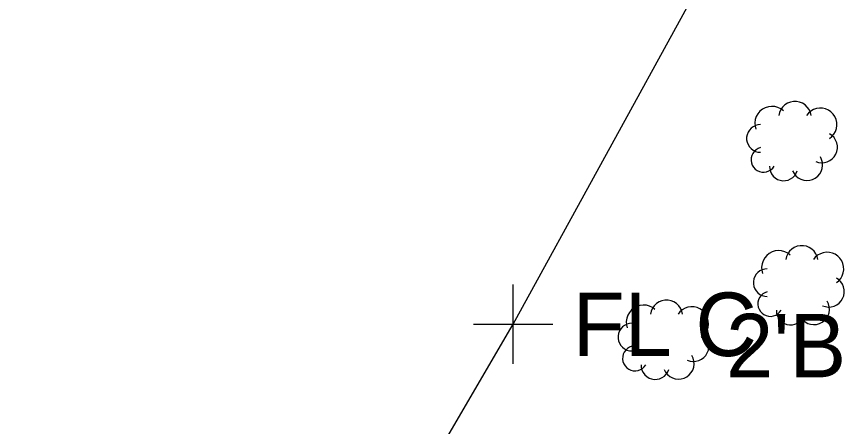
# Model space of a CAD drawing. Extents: x 1363693 to 1365209, y 422201 to 424153.
# Drawn here: x 1364094.28 to 1364115.18, y 422853.53 to 422863.86 of the extents above; entities that cross this region are included whole.
import ezdxf

# ---------------------------------------------------------------- set-up
doc = ezdxf.new("R2010")
doc.units = 0
for name, color, linetype in [('RD_X_Fence', 7, 'Continuous'), ('SV_X_Shot_Marker', 7, 'Continuous'), ('VG_X_Cells', 7, 'Continuous'), ('VG_X_Text', 7, 'Continuous')]:
    doc.layers.add(name, color=color, linetype=linetype)

msp = doc.modelspace()

# ---------------------------------------------------------------- linework, layer by layer
at = {"layer": 'RD_X_Fence'}
for p, q in [((1364106.787, 422856.103), (1364118.947, 422878.272)), ((1364094.282, 422834.733), (1364106.787, 422856.103))]:
    msp.add_line(p, q, dxfattribs=at)
at = {"layer": 'SV_X_Shot_Marker'}
for p, q in [((1364106.787, 422855.103), (1364106.787, 422857.103)), ((1364105.787, 422856.103), (1364107.787, 422856.103))]:
    msp.add_line(p, q, dxfattribs=at)
at = {"layer": 'VG_X_Cells'}
for points in [[(1364114.292, 422861.369), (1364114.273, 422861.444), (1364114.241, 422861.515), (1364114.196, 422861.579), (1364114.139, 422861.633), (1364114.074, 422861.675), (1364114.001, 422861.704), (1364113.925, 422861.719), (1364113.846, 422861.719), (1364113.77, 422861.704), (1364113.697, 422861.675), (1364113.632, 422861.633), (1364113.575, 422861.579), (1364113.53, 422861.515), (1364113.497, 422861.444), (1364113.479, 422861.369)], [(1364113.595, 422861.485), (1364113.53, 422861.534), (1364113.457, 422861.569), (1364113.378, 422861.591), (1364113.296, 422861.597), (1364113.215, 422861.587), (1364113.137, 422861.563), (1364113.066, 422861.524), (1364113.002, 422861.473), (1364112.95, 422861.41), (1364112.91, 422861.339), (1364112.884, 422861.262), (1364112.874, 422861.181), (1364112.879, 422861.099), (1364112.899, 422861.02)], [(1364114.756, 422860.788), (1364114.817, 422860.837), (1364114.867, 422860.896), (1364114.906, 422860.964), (1364114.931, 422861.038), (1364114.942, 422861.114), (1364114.939, 422861.192), (1364114.921, 422861.268), (1364114.89, 422861.339), (1364114.846, 422861.404), (1364114.791, 422861.459), (1364114.727, 422861.502), (1364114.656, 422861.534), (1364114.58, 422861.551), (1364114.502, 422861.554), (1364114.425, 422861.543), (1364114.352, 422861.518), (1364114.284, 422861.479), (1364114.225, 422861.429), (1364114.176, 422861.369)], [(1364113.015, 422861.136), (1364112.951, 422861.13), (1364112.889, 422861.113), (1364112.831, 422861.084), (1364112.78, 422861.045), (1364112.737, 422860.998), (1364112.703, 422860.943), (1364112.68, 422860.883), (1364112.668, 422860.82), (1364112.668, 422860.756), (1364112.68, 422860.693), (1364112.703, 422860.633), (1364112.737, 422860.578), (1364112.78, 422860.531), (1364112.831, 422860.492), (1364112.889, 422860.463), (1364112.951, 422860.446), (1364113.015, 422860.44)], [(1364114.408, 422860.207), (1364114.478, 422860.184), (1364114.552, 422860.174), (1364114.626, 422860.179), (1364114.698, 422860.197), (1364114.765, 422860.229), (1364114.824, 422860.273), (1364114.875, 422860.327), (1364114.914, 422860.39), (1364114.941, 422860.459), (1364114.954, 422860.532), (1364114.953, 422860.606), (1364114.938, 422860.679), (1364114.91, 422860.747), (1364114.869, 422860.809), (1364114.817, 422860.862), (1364114.756, 422860.904)], [(1364113.015, 422860.556), (1364112.957, 422860.535), (1364112.904, 422860.503), (1364112.859, 422860.461), (1364112.823, 422860.411), (1364112.797, 422860.356), (1364112.782, 422860.296), (1364112.78, 422860.235), (1364112.789, 422860.174), (1364112.81, 422860.116), (1364112.842, 422860.064), (1364112.884, 422860.018), (1364112.933, 422859.982), (1364112.989, 422859.956), (1364113.049, 422859.941), (1364113.11, 422859.938), (1364113.171, 422859.948), (1364113.229, 422859.969), (1364113.281, 422860), (1364113.327, 422860.042), (1364113.363, 422860.091)], [(1364113.827, 422859.975), (1364113.862, 422859.908), (1364113.91, 422859.848), (1364113.967, 422859.799), (1364114.034, 422859.762), (1364114.106, 422859.739), (1364114.181, 422859.73), (1364114.257, 422859.735), (1364114.33, 422859.756), (1364114.398, 422859.789), (1364114.458, 422859.836), (1364114.508, 422859.893), (1364114.546, 422859.959), (1364114.571, 422860.031), (1364114.581, 422860.106), (1364114.576, 422860.182), (1364114.557, 422860.255), (1364114.524, 422860.324)], [(1364113.247, 422860.091), (1364113.251, 422860.023), (1364113.268, 422859.957), (1364113.297, 422859.895), (1364113.337, 422859.839), (1364113.388, 422859.793), (1364113.446, 422859.757), (1364113.51, 422859.733), (1364113.578, 422859.722), (1364113.647, 422859.724), (1364113.713, 422859.739), (1364113.776, 422859.766), (1364113.832, 422859.805), (1364113.88, 422859.854), (1364113.918, 422859.912), (1364113.944, 422859.975)], [(1364114.464, 422857.734), (1364114.445, 422857.809), (1364114.413, 422857.88), (1364114.368, 422857.944), (1364114.311, 422857.998), (1364114.246, 422858.04), (1364114.173, 422858.069), (1364114.097, 422858.084), (1364114.018, 422858.084), (1364113.942, 422858.069), (1364113.869, 422858.04), (1364113.804, 422857.998), (1364113.747, 422857.944), (1364113.702, 422857.88), (1364113.669, 422857.809), (1364113.651, 422857.734)], [(1364113.767, 422857.85), (1364113.702, 422857.899), (1364113.629, 422857.934), (1364113.55, 422857.956), (1364113.468, 422857.962), (1364113.387, 422857.952), (1364113.309, 422857.928), (1364113.238, 422857.889), (1364113.174, 422857.838), (1364113.122, 422857.775), (1364113.082, 422857.704), (1364113.056, 422857.627), (1364113.046, 422857.546), (1364113.051, 422857.464), (1364113.071, 422857.385)], [(1364114.928, 422857.153), (1364114.989, 422857.202), (1364115.039, 422857.261), (1364115.078, 422857.329), (1364115.103, 422857.403), (1364115.114, 422857.479), (1364115.111, 422857.557), (1364115.093, 422857.633), (1364115.062, 422857.704), (1364115.018, 422857.769), (1364114.963, 422857.824), (1364114.899, 422857.867), (1364114.828, 422857.899), (1364114.752, 422857.916), (1364114.674, 422857.919), (1364114.597, 422857.908), (1364114.524, 422857.883), (1364114.456, 422857.844), (1364114.397, 422857.794), (1364114.348, 422857.734)], [(1364113.187, 422857.501), (1364113.123, 422857.495), (1364113.061, 422857.478), (1364113.003, 422857.449), (1364112.952, 422857.41), (1364112.909, 422857.363), (1364112.875, 422857.308), (1364112.852, 422857.248), (1364112.84, 422857.185), (1364112.84, 422857.121), (1364112.852, 422857.058), (1364112.875, 422856.998), (1364112.909, 422856.943), (1364112.952, 422856.896), (1364113.003, 422856.857), (1364113.061, 422856.828), (1364113.123, 422856.811), (1364113.187, 422856.805)], [(1364114.58, 422856.572), (1364114.65, 422856.549), (1364114.724, 422856.539), (1364114.798, 422856.544), (1364114.87, 422856.562), (1364114.937, 422856.594), (1364114.996, 422856.638), (1364115.047, 422856.692), (1364115.086, 422856.755), (1364115.113, 422856.824), (1364115.126, 422856.897), (1364115.125, 422856.971), (1364115.11, 422857.044), (1364115.082, 422857.112), (1364115.041, 422857.174), (1364114.989, 422857.227), (1364114.928, 422857.269)], [(1364113.187, 422856.921), (1364113.129, 422856.9), (1364113.076, 422856.868), (1364113.031, 422856.826), (1364112.995, 422856.776), (1364112.969, 422856.721), (1364112.954, 422856.661), (1364112.952, 422856.6), (1364112.961, 422856.539), (1364112.982, 422856.481), (1364113.014, 422856.429), (1364113.056, 422856.383), (1364113.105, 422856.347), (1364113.161, 422856.321), (1364113.221, 422856.306), (1364113.282, 422856.303), (1364113.343, 422856.313), (1364113.401, 422856.334), (1364113.453, 422856.365), (1364113.499, 422856.407), (1364113.535, 422856.456)], [(1364111.056, 422856.361), (1364111.037, 422856.436), (1364111.005, 422856.507), (1364110.96, 422856.571), (1364110.903, 422856.625), (1364110.838, 422856.667), (1364110.765, 422856.696), (1364110.689, 422856.711), (1364110.61, 422856.711), (1364110.534, 422856.696), (1364110.461, 422856.667), (1364110.396, 422856.625), (1364110.339, 422856.571), (1364110.294, 422856.507), (1364110.261, 422856.436), (1364110.243, 422856.361)], [(1364113.999, 422856.34), (1364114.034, 422856.273), (1364114.082, 422856.213), (1364114.139, 422856.164), (1364114.206, 422856.127), (1364114.278, 422856.104), (1364114.353, 422856.095), (1364114.429, 422856.1), (1364114.502, 422856.121), (1364114.57, 422856.154), (1364114.63, 422856.201), (1364114.68, 422856.258), (1364114.718, 422856.324), (1364114.743, 422856.396), (1364114.753, 422856.471), (1364114.748, 422856.547), (1364114.729, 422856.62), (1364114.696, 422856.689)], [(1364110.359, 422856.477), (1364110.294, 422856.526), (1364110.221, 422856.561), (1364110.142, 422856.583), (1364110.06, 422856.589), (1364109.979, 422856.579), (1364109.901, 422856.555), (1364109.83, 422856.516), (1364109.766, 422856.465), (1364109.714, 422856.402), (1364109.674, 422856.331), (1364109.648, 422856.254), (1364109.638, 422856.173), (1364109.643, 422856.091), (1364109.663, 422856.012)], [(1364111.52, 422855.78), (1364111.581, 422855.829), (1364111.631, 422855.888), (1364111.67, 422855.956), (1364111.695, 422856.03), (1364111.706, 422856.106), (1364111.703, 422856.184), (1364111.685, 422856.26), (1364111.654, 422856.331), (1364111.61, 422856.396), (1364111.555, 422856.451), (1364111.491, 422856.494), (1364111.42, 422856.526), (1364111.344, 422856.543), (1364111.266, 422856.546), (1364111.189, 422856.535), (1364111.116, 422856.51), (1364111.048, 422856.471), (1364110.989, 422856.421), (1364110.94, 422856.361)], [(1364113.419, 422856.456), (1364113.423, 422856.388), (1364113.44, 422856.322), (1364113.469, 422856.26), (1364113.509, 422856.204), (1364113.56, 422856.158), (1364113.618, 422856.122), (1364113.682, 422856.098), (1364113.75, 422856.087), (1364113.819, 422856.089), (1364113.885, 422856.104), (1364113.948, 422856.131), (1364114.004, 422856.17), (1364114.052, 422856.219), (1364114.09, 422856.277), (1364114.116, 422856.34)], [(1364109.779, 422856.128), (1364109.715, 422856.122), (1364109.653, 422856.105), (1364109.595, 422856.076), (1364109.544, 422856.037), (1364109.501, 422855.99), (1364109.467, 422855.935), (1364109.444, 422855.875), (1364109.432, 422855.812), (1364109.432, 422855.748), (1364109.444, 422855.685), (1364109.467, 422855.625), (1364109.501, 422855.57), (1364109.544, 422855.523), (1364109.595, 422855.484), (1364109.653, 422855.455), (1364109.715, 422855.438), (1364109.779, 422855.432)], [(1364111.172, 422855.199), (1364111.242, 422855.176), (1364111.316, 422855.166), (1364111.39, 422855.171), (1364111.462, 422855.189), (1364111.529, 422855.221), (1364111.588, 422855.265), (1364111.639, 422855.319), (1364111.678, 422855.382), (1364111.705, 422855.451), (1364111.718, 422855.524), (1364111.717, 422855.598), (1364111.702, 422855.671), (1364111.674, 422855.739), (1364111.633, 422855.801), (1364111.581, 422855.854), (1364111.52, 422855.896)], [(1364109.779, 422855.548), (1364109.721, 422855.527), (1364109.668, 422855.495), (1364109.623, 422855.453), (1364109.587, 422855.403), (1364109.561, 422855.348), (1364109.546, 422855.288), (1364109.544, 422855.227), (1364109.553, 422855.166), (1364109.574, 422855.108), (1364109.606, 422855.056), (1364109.648, 422855.01), (1364109.697, 422854.974), (1364109.753, 422854.948), (1364109.813, 422854.933), (1364109.874, 422854.93), (1364109.935, 422854.94), (1364109.993, 422854.961), (1364110.045, 422854.992), (1364110.091, 422855.034), (1364110.127, 422855.083)], [(1364110.591, 422854.967), (1364110.626, 422854.9), (1364110.674, 422854.84), (1364110.731, 422854.791), (1364110.798, 422854.754), (1364110.87, 422854.731), (1364110.945, 422854.722), (1364111.021, 422854.727), (1364111.094, 422854.748), (1364111.162, 422854.781), (1364111.222, 422854.828), (1364111.272, 422854.885), (1364111.31, 422854.951), (1364111.335, 422855.023), (1364111.345, 422855.098), (1364111.34, 422855.174), (1364111.321, 422855.247), (1364111.288, 422855.316)], [(1364110.011, 422855.083), (1364110.015, 422855.015), (1364110.032, 422854.949), (1364110.061, 422854.887), (1364110.101, 422854.831), (1364110.152, 422854.785), (1364110.21, 422854.749), (1364110.274, 422854.725), (1364110.342, 422854.714), (1364110.411, 422854.716), (1364110.477, 422854.731), (1364110.54, 422854.758), (1364110.596, 422854.797), (1364110.644, 422854.846), (1364110.682, 422854.904), (1364110.708, 422854.967)]]:
    msp.add_lwpolyline(points, dxfattribs=at)

# ---------------------------------------------------------------- texts
at = {"layer": 'SV_X_Shot_Marker'}
msp.add_text('FL C', height=1.6, dxfattribs=at).set_placement((1364108.287, 422855.303))
at = {"layer": 'VG_X_Text'}
msp.add_text("2'B", height=1.6, dxfattribs=at).set_placement((1364112.149, 422854.767))

doc.saveas('drawing.dxf')
